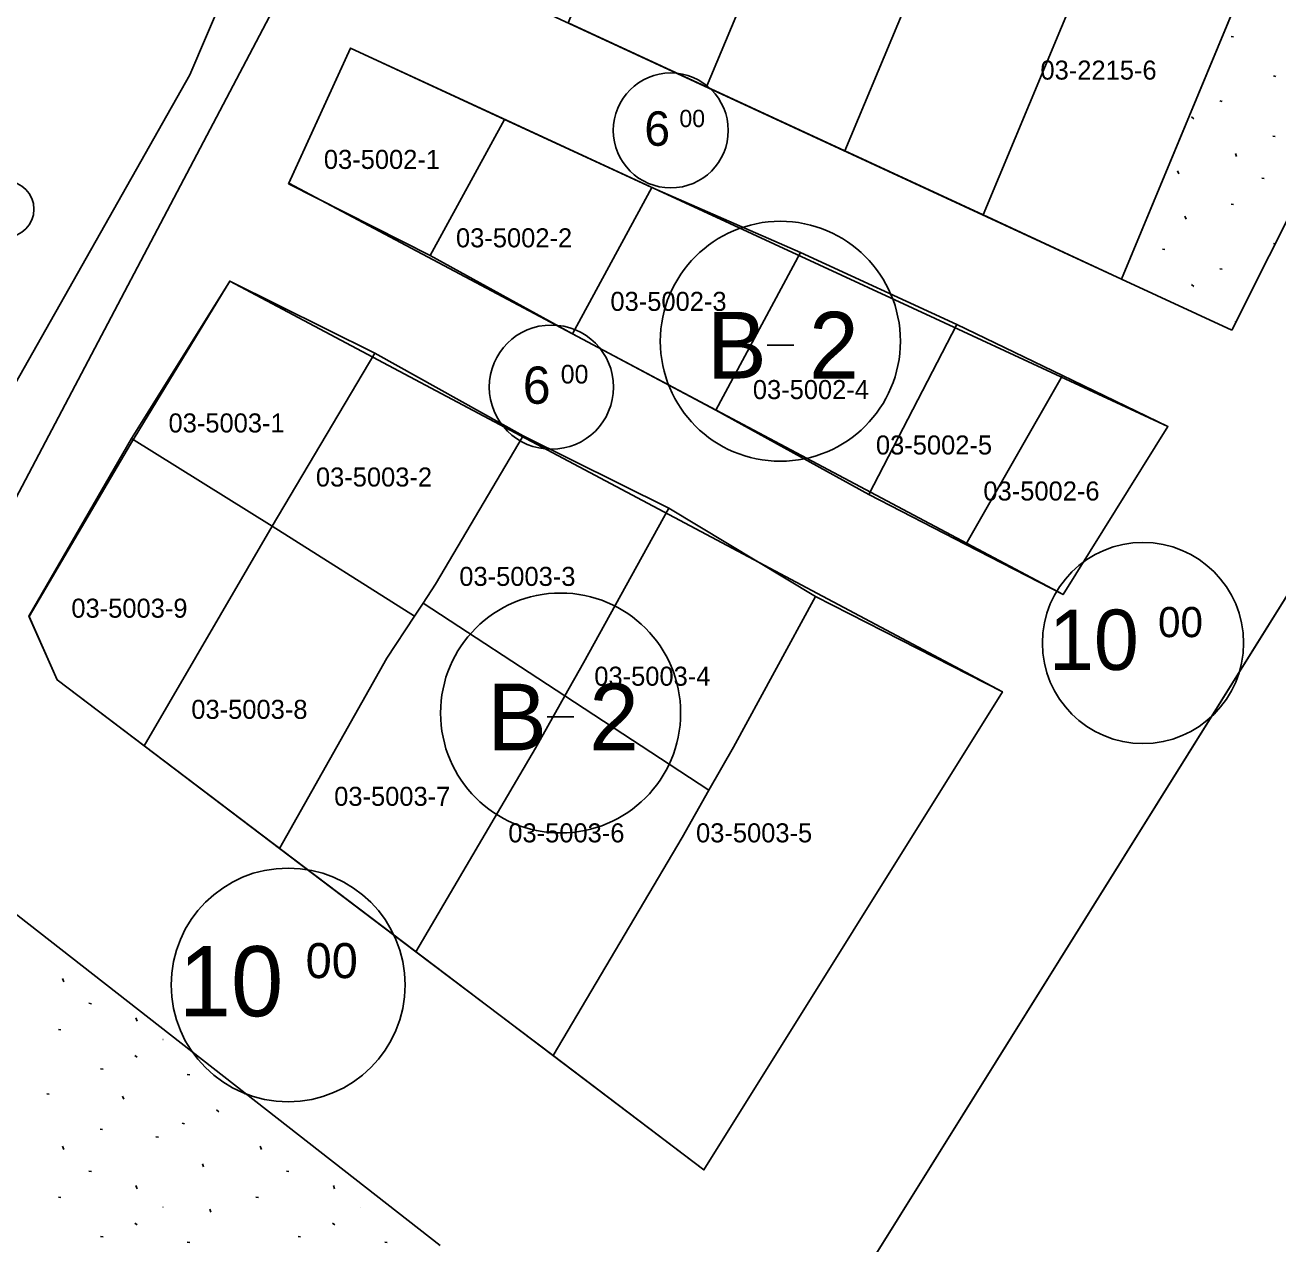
# Model space of a CAD drawing. Extents: x 413946 to 415528, y 4453939 to 4454944.
# Drawn here: x 414093.1 to 414158.8, y 4454364.2 to 4454428.2 of the extents above; entities that cross this region are included whole.
import ezdxf

# ---------------------------------------------------------------- set-up
doc = ezdxf.new("R2010")
doc.units = 0
for name, color, linetype in [('0_KADASTRO', 7, 'Continuous'), ('Level 27', 7, 'Continuous'), ('Level 28', 7, 'Continuous'), ('Level 33', 7, 'Continuous'), ('Level 41', 7, 'Continuous'), ('Level 42', 7, 'Continuous'), ('Level 54', 7, 'Continuous'), ('SEMBOL', 7, 'Continuous'), ('SNR_FONKSIYON', 7, 'Continuous')]:
    doc.layers.add(name, color=color, linetype=linetype)

msp = doc.modelspace()

# ---------------------------------------------------------------- linework, layer by layer
at = {"layer": '0_KADASTRO'}
for points in [[(414121.58, 4454428.36), (414125.87, 4454438.59), (414130.16, 4454448.86), (414131.54, 4454448.16), (414137.31, 4454445.24), (414128.84, 4454425)], [(414128.84, 4454425), (414137.31, 4454445.24), (414139.57, 4454444.08), (414144.44, 4454441.61), (414136.1, 4454421.64)], [(414136.1, 4454421.64), (414144.44, 4454441.61), (414146.7, 4454440.47), (414151.58, 4454438), (414143.36, 4454418.28)], [(414143.36, 4454418.28), (414151.58, 4454438), (414153.84, 4454436.85), (414158.71, 4454434.38), (414150.62, 4454414.91)], [(414106.907, 4454419.907), (414110.156, 4454427.033), (414118.24, 4454423.29), (414114.33, 4454416.14)], [(414114.33, 4454416.14), (414118.24, 4454423.29), (414125.965, 4454419.717), (414121.805, 4454412.029)], [(414121.805, 4454412.029), (414125.965, 4454419.717), (414133.771, 4454416.296), (414129.329, 4454408.028)], [(414129.329, 4454408.028), (414133.771, 4454416.296), (414141.984, 4454412.529), (414137.354, 4454403.588)], [(414098.67, 4454406.54), (414103.814, 4454414.799), (414111.44, 4454411.01), (414106.04, 4454401.93)], [(414137.354, 4454403.588), (414141.984, 4454412.529), (414147.52, 4454409.847), (414142.452, 4454400.963)], [(414106.04, 4454401.93), (414111.44, 4454411.01), (414119.22, 4454406.67), (414114.62, 4454398.89), (414113.962, 4454397.886), (414113.517, 4454397.207)], [(414142.452, 4454400.963), (414147.52, 4454409.847), (414153.056, 4454407.164), (414147.551, 4454398.339)], [(414135.52, 4454360.16), (414165.95, 4454408.94), (414184.66, 4454382.84), (414190.49, 4454374.72), (414202.15, 4454367.32), (414200.03, 4454362.84), (414195.73, 4454353.76), (414191.45, 4454344.73), (414187.14, 4454335.91), (414182.75, 4454326.9), (414178.69, 4454317.76), (414172.62, 4454304.1), (414159.21, 4454324.36)], [(414093.277, 4454397.205), (414098.67, 4454406.54), (414106.04, 4454401.93), (414099.328, 4454390.395), (414094.765, 4454393.855)], [(414113.962, 4454397.886), (414114.62, 4454398.89), (414119.22, 4454406.67), (414126.856, 4454402.881), (414122.386, 4454394.76), (414121.403, 4454393.014)], [(414121.403, 4454393.014), (414122.386, 4454394.76), (414126.856, 4454402.881), (414134.569, 4454398.242), (414130.252, 4454390.334), (414128.967, 4454388.061)], [(414099.328, 4454390.395), (414106.04, 4454401.93), (414113.517, 4454397.207), (414112.07, 4454395), (414106.433, 4454385.008)], [(414106.433, 4454385.008), (414112.07, 4454395), (414113.517, 4454397.207), (414113.962, 4454397.886), (414121.403, 4454393.014), (414119.86, 4454390.271), (414113.585, 4454379.585)], [(414120.785, 4454374.127), (414127.564, 4454385.579), (414128.967, 4454388.061), (414130.252, 4454390.334), (414134.569, 4454398.242), (414144.368, 4454393.236), (414128.702, 4454368.124)], [(414113.585, 4454379.585), (414119.86, 4454390.271), (414121.403, 4454393.014), (414128.967, 4454388.061), (414127.564, 4454385.579), (414120.785, 4454374.127)]]:
    msp.add_lwpolyline(points, close=True, dxfattribs=at)
msp.add_lwpolyline([(414107.963, 4454432.627), (414089.276, 4454397.161), (414082.06, 4454401.15), (414059.63, 4454407.26), (414049.35, 4454408.22), (414042.038, 4454402.592), (414016.87, 4454383.22), (414005.15, 4454381.09), (413984.23, 4454405.06), (413963.56, 4454430.73)], dxfattribs=at)
at = {"layer": 'Level 27'}
for p, q in [((414110.64, 4454446.48), (414101.72, 4454425.63)), ((414128.84, 4454425), (414121.58, 4454428.36)), ((414101.72, 4454425.63), (414088.85, 4454402.87)), ((414136.1, 4454421.64), (414128.84, 4454425)), ((414143.36, 4454418.28), (414136.1, 4454421.64)), ((414150.62, 4454414.91), (414143.36, 4454418.28)), ((414156.409, 4454412.223), (414150.62, 4454414.91)), ((414094.765, 4454393.854), (414093.287, 4454397.183))]:
    msp.add_line(p, q, dxfattribs=at)
at = {"layer": 'Level 28'}
for p, q in [((414172.73, 4454444.765), (414156.409, 4454412.223)), ((414106.922, 4454419.942), (414110.159, 4454427.04)), ((414110.159, 4454427.04), (414119.058, 4454422.916)), ((414119.058, 4454422.916), (414133.58, 4454416.195)), ((414147.551, 4454398.339), (414106.922, 4454419.942)), ((414133.58, 4454416.195), (414140.837, 4454412.836)), ((414098.611, 4454406.23), (414103.814, 4454414.799)), ((414103.814, 4454414.799), (414144.368, 4454393.236)), ((414140.837, 4454412.836), (414153.056, 4454407.164)), ((414135.52, 4454360.16), (414165.95, 4454408.94)), ((414153.056, 4454407.164), (414147.551, 4454398.339)), ((414093.287, 4454397.183), (414098.611, 4454406.23)), ((414128.702, 4454368.124), (414094.765, 4454393.854)), ((414144.368, 4454393.236), (414128.702, 4454368.124)), ((414085.641, 4454386.982), (414114.869, 4454364.161))]:
    msp.add_line(p, q, dxfattribs=at)
at = {"layer": 'Level 41'}
for p, q in [((414156.379, 4454427.645), (414156.505, 4454427.621)), ((414156.379, 4454427.645), (414156.505, 4454427.621)), ((414158.594, 4454425.577), (414158.72, 4454425.552)), ((414158.594, 4454425.577), (414158.72, 4454425.552)), ((414155.774, 4454424.258), (414155.899, 4454424.234)), ((414155.774, 4454424.258), (414155.899, 4454424.234)), ((414154.299, 4454423.421), (414154.426, 4454423.321)), ((414154.299, 4454423.421), (414154.426, 4454423.321)), ((414158.567, 4454422.411), (414158.693, 4454422.387)), ((414158.567, 4454422.411), (414158.693, 4454422.387)), ((414156.664, 4454421.342), (414156.598, 4454421.504)), ((414156.664, 4454421.342), (414156.598, 4454421.504)), ((414153.633, 4454420.427), (414153.568, 4454420.591)), ((414153.633, 4454420.427), (414153.568, 4454420.591)), ((414157.983, 4454420.207), (414158.109, 4454420.183)), ((414157.983, 4454420.207), (414158.109, 4454420.183)), ((414156.379, 4454418.839), (414156.505, 4454418.815)), ((414156.379, 4454418.839), (414156.505, 4454418.815)), ((414154.014, 4454418.045), (414153.949, 4454418.207)), ((414154.014, 4454418.045), (414153.949, 4454418.207)), ((414152.774, 4454416.477), (414152.9, 4454416.453)), ((414152.774, 4454416.477), (414152.9, 4454416.453)), ((414158.594, 4454416.771), (414158.681, 4454416.754)), ((414158.594, 4454416.771), (414158.681, 4454416.754)), ((414155.774, 4454415.452), (414155.899, 4454415.428)), ((414155.774, 4454415.452), (414155.899, 4454415.428)), ((414154.299, 4454414.615), (414154.426, 4454414.515)), ((414154.299, 4454414.615), (414154.426, 4454414.515)), ((414156.62, 4454412.644), (414156.598, 4454412.698)), ((414156.62, 4454412.644), (414156.598, 4454412.698)), ((414095.111, 4454378.01), (414095.045, 4454378.172)), ((414095.111, 4454378.01), (414095.045, 4454378.172)), ((414096.43, 4454376.875), (414096.556, 4454376.851)), ((414096.43, 4454376.875), (414096.556, 4454376.851)), ((414094.826, 4454375.507), (414094.952, 4454375.483)), ((414094.826, 4454375.507), (414094.952, 4454375.483)), ((414098.952, 4454375.946), (414098.888, 4454376.107)), ((414098.952, 4454375.946), (414098.888, 4454376.107)), ((414100.31, 4454374.982), (414100.318, 4454374.98)), ((414100.31, 4454374.982), (414100.318, 4454374.98)), ((414098.835, 4454374.143), (414098.962, 4454374.045)), ((414098.835, 4454374.143), (414098.962, 4454374.045)), ((414097.041, 4454373.439), (414097.168, 4454373.414)), ((414097.041, 4454373.439), (414097.168, 4454373.414)), ((414101.589, 4454373.145), (414101.716, 4454373.121)), ((414101.589, 4454373.145), (414101.716, 4454373.121)), ((414094.221, 4454372.12), (414094.346, 4454372.096)), ((414094.221, 4454372.12), (414094.346, 4454372.096)), ((414098.254, 4454371.841), (414098.19, 4454372.003)), ((414098.254, 4454371.841), (414098.19, 4454372.003)), ((414104.589, 4454372.12), (414104.704, 4454372.098)), ((414104.589, 4454372.12), (414104.704, 4454372.098)), ((414103.114, 4454371.282), (414103.241, 4454371.183)), ((414103.114, 4454371.282), (414103.241, 4454371.183)), ((414097.014, 4454370.273), (414097.141, 4454370.249)), ((414097.014, 4454370.273), (414097.141, 4454370.249)), ((414101.319, 4454370.577), (414101.445, 4454370.553)), ((414101.319, 4454370.577), (414101.445, 4454370.553)), ((414099.943, 4454369.863), (414100.07, 4454369.839)), ((414099.943, 4454369.863), (414100.07, 4454369.839)), ((414095.111, 4454369.204), (414095.045, 4454369.366)), ((414095.111, 4454369.204), (414095.045, 4454369.366)), ((414105.479, 4454369.204), (414105.413, 4454369.366)), ((414105.479, 4454369.204), (414105.413, 4454369.366)), ((414102.448, 4454368.289), (414102.383, 4454368.452)), ((414102.448, 4454368.289), (414102.383, 4454368.452)), ((414096.43, 4454368.069), (414096.556, 4454368.045)), ((414096.43, 4454368.069), (414096.556, 4454368.045)), ((414106.798, 4454368.069), (414106.924, 4454368.045)), ((414106.798, 4454368.069), (414106.924, 4454368.045)), ((414098.952, 4454367.14), (414098.888, 4454367.301)), ((414098.952, 4454367.14), (414098.888, 4454367.301)), ((414109.32, 4454367.14), (414109.256, 4454367.301)), ((414109.32, 4454367.14), (414109.256, 4454367.301)), ((414094.826, 4454366.701), (414094.952, 4454366.677)), ((414094.826, 4454366.701), (414094.952, 4454366.677)), ((414105.194, 4454366.701), (414105.32, 4454366.677)), ((414105.194, 4454366.701), (414105.32, 4454366.677)), ((414100.31, 4454366.176), (414100.318, 4454366.174)), ((414100.31, 4454366.176), (414100.318, 4454366.174)), ((414102.83, 4454365.907), (414102.765, 4454366.069)), ((414102.83, 4454365.907), (414102.765, 4454366.069)), ((414110.678, 4454366.176), (414110.686, 4454366.174)), ((414110.678, 4454366.176), (414110.686, 4454366.174)), ((414098.835, 4454365.337), (414098.962, 4454365.239)), ((414098.835, 4454365.337), (414098.962, 4454365.239)), ((414109.203, 4454365.337), (414109.33, 4454365.239)), ((414109.203, 4454365.337), (414109.33, 4454365.239)), ((414097.041, 4454364.633), (414097.168, 4454364.608)), ((414097.041, 4454364.633), (414097.168, 4454364.608)), ((414101.589, 4454364.339), (414101.716, 4454364.315)), ((414101.589, 4454364.339), (414101.716, 4454364.315)), ((414107.409, 4454364.633), (414107.536, 4454364.608)), ((414107.409, 4454364.633), (414107.536, 4454364.608)), ((414111.957, 4454364.339), (414112.084, 4454364.315)), ((414111.957, 4454364.339), (414112.084, 4454364.315))]:
    msp.add_line(p, q, dxfattribs=at)
at = {"layer": 'Level 42'}
msp.add_circle((414092.085, 4454418.578), 1.458, dxfattribs=at)
at = {"layer": 'Level 54'}
for points in [[(414150.62, 4454414.91), (414112, 4454432.8), (414123.85, 4454464.45), (414167.728, 4454446.765), (414161.202, 4454433.115), (414158.71, 4454434.38)], [(414140.837, 4454412.836), (414153.056, 4454407.164), (414147.551, 4454398.339), (414106.922, 4454419.942), (414110.159, 4454427.04), (414119.058, 4454422.916), (414133.58, 4454416.195)], [(414128.702, 4454368.124), (414094.765, 4454393.854), (414093.287, 4454397.183), (414098.611, 4454406.23), (414103.814, 4454414.799), (414144.368, 4454393.236)], [(414190.49, 4454374.72), (414202.15, 4454367.32), (414200.03, 4454362.84), (414195.73, 4454353.76), (414191.45, 4454344.73), (414187.14, 4454335.91), (414182.75, 4454326.9), (414178.69, 4454317.76), (414172.482, 4454303.789), (414135.52, 4454360.16), (414165.95, 4454408.94)]]:
    msp.add_lwpolyline(points, close=True, dxfattribs=at)
at = {"layer": 'SEMBOL'}
for p, q in [((414132.017, 4454411.434), (414133.417, 4454411.434)), ((414120.483, 4454391.912), (414121.883, 4454391.912))]:
    msp.add_line(p, q, dxfattribs=at)
for centre, radius in [((414126.965, 4454422.713), 3.017), ((414132.717, 4454411.642), 6.3), ((414120.699, 4454409.232), 3.262), ((414151.749, 4454395.795), 5.28), ((414121.183, 4454392.12), 6.3), ((414106.881, 4454377.839), 6.138)]:
    msp.add_circle(centre, radius, dxfattribs=at)
at = {"layer": 'SNR_FONKSIYON'}
msp.add_line((414150.62, 4454414.91), (414158.71, 4454434.38), dxfattribs=at)

# ---------------------------------------------------------------- texts
at = {"layer": '0_KADASTRO'}
for s, p in [('03-2215-6', (414146.367, 4454425.381)), ('03-5002-1', (414108.758, 4454420.691)), ('03-5002-2', (414115.692, 4454416.573)), ('03-5002-3', (414123.797, 4454413.236)), ('03-5002-4', (414131.272, 4454408.604)), ('03-5003-1', (414100.604, 4454406.852)), ('03-5002-5', (414137.733, 4454405.695)), ('03-5003-2', (414108.341, 4454404.012)), ('03-5002-6', (414143.373, 4454403.278)), ('03-5003-3', (414115.866, 4454398.794)), ('03-5003-9', (414095.505, 4454397.124)), ('03-5003-4', (414122.951, 4454393.553)), ('03-5003-8', (414101.801, 4454391.812)), ('03-5003-7', (414109.299, 4454387.245)), ('03-5003-6', (414118.438, 4454385.326)), ('03-5003-5', (414128.292, 4454385.326))]:
    msp.add_text(s, height=1, dxfattribs=at).set_placement(p)
at = {"layer": 'Level 33'}
msp.add_text('III. NOLU OTOPARK', height=4, rotation=324.03139, dxfattribs=at).set_placement((414054.981, 4454368.671))
at = {"layer": 'SEMBOL'}
for s, height, p in [('6', 1.81, (414125.58, 4454421.905)), ('00', 0.9052, (414127.418, 4454422.889)), ('B', 3.5, (414128.873, 4454409.684)), ('2', 3.5, (414134.225, 4454409.684)), ('6', 1.957, (414119.201, 4454408.358)), ('00', 0.9786, (414121.188, 4454409.422)), ('10', 3.1681, (414146.816, 4454394.38)), ('00', 1.584, (414152.54, 4454396.102)), ('B', 3.5, (414117.338, 4454390.162)), ('2', 3.5, (414122.691, 4454390.162)), ('10', 3.6828, (414101.147, 4454376.194)), ('00', 1.8414, (414107.801, 4454378.196))]:
    msp.add_text(s, height=height, dxfattribs=at).set_placement(p)

doc.saveas('drawing.dxf')
